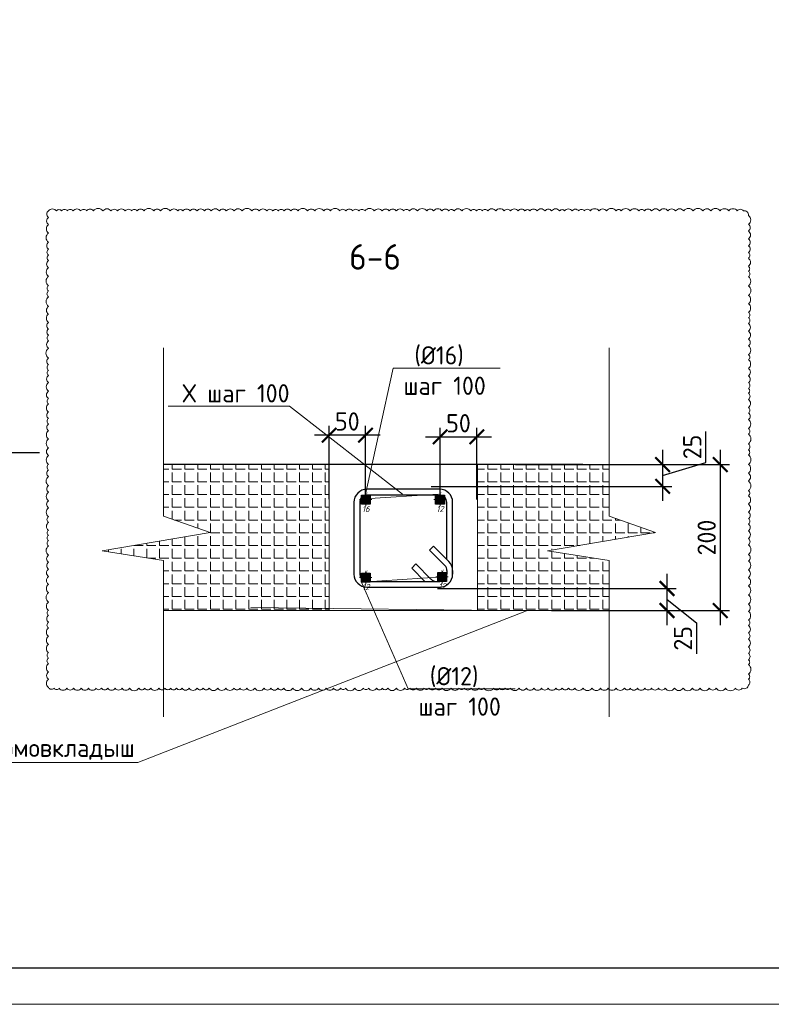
# Model space of a CAD drawing. Header units: millimetres. Extents: x -5898314 to 1055204, y -720802 to 1562611.
# Tile 271 of 362: x -45964 to -35666, y -62290 to -48796. Entities that reach past the tile are written whole.
import ezdxf
from ezdxf import colors
from ezdxf.entities.mleader import LeaderData, LeaderLine
from ezdxf.enums import TextEntityAlignment as Align
from ezdxf.math import Vec2, Vec3

# ---------------------------------------------------------------- set-up
doc = ezdxf.new("R2010")
doc.units = ezdxf.units.MM
for name, color, linetype, lineweight in [('03 Выноски 0.13', 72, 'Continuous', 13), ('907Сл Осевые', 1, 'Continuous', 0), ('_0.5', 94, 'Continuous', 50), ('подоснова', 151, 'Continuous', 5), ('поз.', 2, 'Continuous', 25), ('РАЗМЕРЫ', 1, 'Continuous', 9), ('Тонкая', 81, 'Continuous', 20), ('ТОНКИЕ', 7, 'Continuous', 9), ('Узлы', 7, 'Continuous', 0)]:
    doc.layers.add(name, color=color, linetype=linetype, lineweight=lineweight)
for name, color, linetype in [('801Арм Тонкие линии', 72, 'Continuous'), ('911Сл Штриховка', 50, 'Continuous'), ('ТОЛСТЫЕ_ОСНОВНЫЕ', 6, 'Continuous')]:
    doc.layers.add(name, color=color, linetype=linetype)
doc.layers.add('900Сл Non-Print', color=6, linetype='Continuous', plot=False)
doc.styles.add('GOST 2.304', font='CS_Gost2304.shx')
doc.styles.add('GOST-2.304_Type-B', font='GOST_Common.ttf')
doc.styles.add('Maestro', font='gost.shx', dxfattribs={"width": 0.8, "oblique": 15})
doc.dimstyles.new('СПДС', dxfattribs={"dimscale": 100, "dimtxt": 2.5, "dimasz": 2, "dimexe": 1.25, "dimexo": 0, "dimtad": 1, "dimdec": 0, "dimrnd": 5, "dimtxsty": 'GOST-2.304_Type-B', "dimblk": 'ARCHTICK', "dimcen": 2.5, "dimdle": 2, "dimclrd": 1, "dimclre": 1, "dimclrt": 1, "dimadec": 0, "dimazin": 2, "dimtfac": 0.75, "dimtdec": 0, "dimtmove": 1, "dimatfit": 3, "dimfxl": 1, "dimtfillclr": 256, "dimtolj": 1, "dimarcsym": 1})

# ---------------------------------------------------------------- blocks, each defined once
blk = doc.blocks.new('*U1581')
at = {"layer": 'ТОЛСТЫЕ_ОСНОВНЫЕ', "color": 6}
blk.add_lwpolyline([(20, 5), (886, 5), (886, 415), (20, 415)], close=True, dxfattribs=at)
at = {"layer": 'ТОНКИЕ'}
blk.add_lwpolyline([(0, 0), (891, 0), (891, 420), (0, 420)], close=True, dxfattribs=at)
blk = doc.blocks.new('основная сетка узел плиты')
at = {"layer": 'поз.', "linetype": 'Continuous', "elevation": 200}
blk.add_lwpolyline([(52344, -176314), (45774, -176314)], dxfattribs=at)
blk = doc.blocks.new('_None')
blk = doc.blocks.new('_ArchTick')
at = {"color": 0, "linetype": 'ByBlock', "const_width": 0.15}
blk.add_lwpolyline([(-0.5, -0.5), (0.5, 0.5)], dxfattribs=at)
blk = doc.blocks.new('*D1593')
at = {"layer": '907Сл Осевые', "color": 1, "lineweight": -2, "transparency": 16777216}
for p, q in [((-36562, -54864), (-36562, -54439)), ((-37155, -54693), (-37155, -55391)), ((-39172, -54893), (-37030, -54893)), ((-37155, -55042), (-36562, -54864)), ((-40328, -55191), (-37030, -55191))]:
    blk.add_line(p, q, dxfattribs=at)
at = {"layer": 'DEFPOINTS', "color": 0, "lineweight": 0, "transparency": 16777216}
for p in [(-39172, -54893), (-40328, -55191), (-37155, -55191)]:
    blk.add_point(p, dxfattribs=at)
at = {"layer": '907Сл Осевые', "color": 1, "lineweight": -2, "transparency": 16777216, "xscale": 200, "yscale": 200, "zscale": 200}
for p, rotation in [((-37155, -54893), 90), ((-37155, -55191), 270)]:
    blk.add_blockref('_ArchTick', p, dxfattribs=dict(at, rotation=rotation))
at = {"layer": '907Сл Осевые', "color": 1, "transparency": 16777216, "insert": (-36749, -54651), "char_height": 250, "attachment_point": 5, "rotation": 90, "style": 'GOST-2.304_Type-B'}
blk.add_mtext('\\A1;25', dxfattribs=at)
blk = doc.blocks.new('*D1597')
at = {"layer": '907Сл Осевые', "color": 1, "lineweight": -2, "transparency": 16777216}
for p, q in [((-36365, -54693), (-36365, -57093)), ((-37889, -54893), (-36240, -54893)), ((-38678, -56893), (-36240, -56893))]:
    blk.add_line(p, q, dxfattribs=at)
at = {"layer": 'DEFPOINTS', "color": 0, "lineweight": 0, "transparency": 16777216}
for p in [(-37889, -54893), (-38678, -56893), (-36365, -56893)]:
    blk.add_point(p, dxfattribs=at)
at = {"layer": '907Сл Осевые', "color": 1, "lineweight": -2, "transparency": 16777216, "xscale": 200, "yscale": 200, "zscale": 200}
for p, rotation in [((-36365, -54893), 90), ((-36365, -56893), 270)]:
    blk.add_blockref('_ArchTick', p, dxfattribs=dict(at, rotation=rotation))
at = {"layer": '907Сл Осевые', "color": 1, "transparency": 16777216, "insert": (-36552, -55893), "char_height": 250, "attachment_point": 5, "rotation": 90, "style": 'GOST-2.304_Type-B'}
blk.add_mtext('\\A1;200', dxfattribs=at)
blk = doc.blocks.new('*D1594')
at = {"layer": '907Сл Осевые', "color": 1, "lineweight": -2, "transparency": 16777216}
for p, q in [((-37095, -57093), (-37095, -56392)), ((-40239, -56592), (-36970, -56592)), ((-37095, -56743), (-36689, -57062)), ((-37889, -56893), (-36970, -56893)), ((-36689, -57062), (-36689, -57487))]:
    blk.add_line(p, q, dxfattribs=at)
at = {"layer": 'DEFPOINTS', "color": 0, "lineweight": 0, "transparency": 16777216}
for p in [(-40239, -56592), (-37095, -56592), (-37889, -56893)]:
    blk.add_point(p, dxfattribs=at)
at = {"layer": '907Сл Осевые', "color": 1, "lineweight": -2, "transparency": 16777216, "xscale": 200, "yscale": 200, "zscale": 200}
for p, rotation in [((-37095, -56592), 90), ((-37095, -56893), 270)]:
    blk.add_blockref('_ArchTick', p, dxfattribs=dict(at, rotation=rotation))
at = {"layer": '907Сл Осевые', "color": 1, "transparency": 16777216, "insert": (-36876, -57274), "char_height": 250, "attachment_point": 5, "rotation": 90, "style": 'GOST-2.304_Type-B'}
blk.add_mtext('\\A1;25', dxfattribs=at)
blk = doc.blocks.new('*U1591')
at = {"color": 0, "linetype": 'ByBlock', "lineweight": -2}
for p, q in [((111.1, 128), (10, 128)), ((-8, 110), (-8, 10)), ((-8, 105), (-8, 110)), ((0, 105), (0, 110)), ((111.1, 120), (10, 120)), ((43.3, 95.8), (22.1, 117.1)), ((30.5, 120), (48.9, 101.5)), ((121.1, 10), (121.1, 110)), ((129.1, 10), (129.1, 110)), ((2.9, 97.9), (24.1, 76.7)), ((48.9, 101.5), (43.3, 95.8)), ((18.5, 71), (-2.7, 92.3)), ((0, 89.5), (0, 10)), ((24.1, 76.7), (18.5, 71)), ((10, 0), (111.1, 0)), ((10, -8), (111.1, -8))]:
    blk.add_line(p, q, dxfattribs=at)
for centre, radius, start, end in [((10, 110), 18, 90, 180), ((111.1, 110), 18, 0, 90), ((10, 110), 10, 90, 180), ((15, 110), 10, 45, 90), ((111.1, 110), 10, 0, 90), ((10, 105), 18, 180, 225), ((10, 105), 10, 180, 225), ((10, 10), 18, 180, 270), ((10, 10), 10, 180, 270), ((111.1, 10), 10, 270, 0), ((111.1, 10), 18, 270, 0)]:
    blk.add_arc(centre, radius, start, end, dxfattribs=at)
at = {"style": 'GOST 2.304', "oblique": 15, "flags": 9}
for tag, p in [('ДИАМЕТР', (-52.8, -63)), ('КЛАСС', (-53, -68.7)), ('ПОЗИЦИЯ', (-52.3, -58)), ('ДЛИНА', (-52.5, -73.8)), ('МАССА', (-52.3, -78.3))]:
    blk.add_attdef(tag, p, '', height=2.5, dxfattribs=at)
blk = doc.blocks.new('*U1592')
at = {"layer": '911Сл Штриховка'}
h = blk.add_hatch(color=256, dxfattribs=at)
edge = h.paths.add_edge_path()
edge.add_arc((0, 0), 0.6, 0, 360)
at = {"layer": '801Арм Тонкие линии', "color": 0}
blk.add_circle((0, 0), 0.6, dxfattribs=at)
at = {"layer": '900Сл Non-Print'}
blk.add_lwpolyline([(-0.6, 0.6), (0.6, 0.6), (0.6, -0.6), (-0.6, -0.6)], close=True, dxfattribs=at)
at = {"layer": '907Сл Осевые'}
for points in [[(-0.85, 0), (0.85, 0)], [(0, 0.85), (0, -0.85)]]:
    blk.add_lwpolyline(points, dxfattribs=at)
at = {"layer": '900Сл Non-Print', "style": 'Maestro', "oblique": 15}
blk.add_attdef('ДИАМЕТР', text='', height=0.3, dxfattribs=at).set_placement((0, 0.6), align=Align.BOTTOM_CENTER)
blk.add_attdef('Примечание', text='', height=0.857, dxfattribs=at).set_placement((0, -0.85), align=Align.TOP_CENTER)
blk = doc.blocks.new('*U1588')
at = {"layer": '911Сл Штриховка'}
h = blk.add_hatch(color=256, dxfattribs=at)
edge = h.paths.add_edge_path()
edge.add_arc((0, 0), 0.6, 0, 360)
at = {"layer": '801Арм Тонкие линии', "color": 0}
blk.add_circle((0, 0), 0.6, dxfattribs=at)
at = {"layer": '900Сл Non-Print'}
blk.add_lwpolyline([(-0.6, 0.6), (0.6, 0.6), (0.6, -0.6), (-0.6, -0.6)], close=True, dxfattribs=at)
at = {"layer": '907Сл Осевые'}
for points in [[(-0.85, 0), (0.85, 0)], [(0, 0.85), (0, -0.85)]]:
    blk.add_lwpolyline(points, dxfattribs=at)
at = {"layer": '900Сл Non-Print', "style": 'Maestro', "oblique": 15}
blk.add_attdef('ДИАМЕТР', text='', height=0.3, dxfattribs=at).set_placement((0, 0.6), align=Align.BOTTOM_CENTER)
blk.add_attdef('Примечание', text='', height=0.857, dxfattribs=at).set_placement((0, -0.85), align=Align.TOP_CENTER)
blk = doc.blocks.new('*U1589')
at = {"layer": '911Сл Штриховка'}
h = blk.add_hatch(color=256, dxfattribs=at)
edge = h.paths.add_edge_path()
edge.add_arc((0, 0), 0.6, 0, 360)
at = {"layer": '801Арм Тонкие линии', "color": 0}
blk.add_circle((0, 0), 0.6, dxfattribs=at)
at = {"layer": '900Сл Non-Print'}
blk.add_lwpolyline([(-0.6, 0.6), (0.6, 0.6), (0.6, -0.6), (-0.6, -0.6)], close=True, dxfattribs=at)
at = {"layer": '907Сл Осевые'}
for points in [[(-0.85, 0), (0.85, 0)], [(0, 0.85), (0, -0.85)]]:
    blk.add_lwpolyline(points, dxfattribs=at)
at = {"layer": '900Сл Non-Print', "style": 'Maestro', "oblique": 15}
blk.add_attdef('ДИАМЕТР', text='', height=0.3, dxfattribs=at).set_placement((0, 0.6), align=Align.BOTTOM_CENTER)
blk.add_attdef('Примечание', text='', height=0.857, dxfattribs=at).set_placement((0, -0.85), align=Align.TOP_CENTER)
blk = doc.blocks.new('*U1590')
at = {"layer": '911Сл Штриховка'}
h = blk.add_hatch(color=256, dxfattribs=at)
edge = h.paths.add_edge_path()
edge.add_arc((0, 0), 0.6, 0, 360)
at = {"layer": '801Арм Тонкие линии', "color": 0}
blk.add_circle((0, 0), 0.6, dxfattribs=at)
at = {"layer": '900Сл Non-Print'}
blk.add_lwpolyline([(-0.6, 0.6), (0.6, 0.6), (0.6, -0.6), (-0.6, -0.6)], close=True, dxfattribs=at)
at = {"layer": '907Сл Осевые'}
for points in [[(-0.85, 0), (0.85, 0)], [(0, 0.85), (0, -0.85)]]:
    blk.add_lwpolyline(points, dxfattribs=at)
at = {"layer": '900Сл Non-Print', "style": 'Maestro', "oblique": 15}
blk.add_attdef('ДИАМЕТР', text='', height=0.3, dxfattribs=at).set_placement((0, 0.6), align=Align.BOTTOM_CENTER)
blk.add_attdef('Примечание', text='', height=0.857, dxfattribs=at).set_placement((0, -0.85), align=Align.TOP_CENTER)
blk = doc.blocks.new('*D1595')
at = {"layer": 'DEFPOINTS', "color": 0, "lineweight": 0, "transparency": 16777216}
for p in [(-39701, -54513), (-40203, -55372), (-39701, -55372)]:
    blk.add_point(p, dxfattribs=at)
at = {"layer": 'РАЗМЕРЫ', "color": 1, "lineweight": -2, "transparency": 16777216}
for p, q in [((-40403, -54513), (-39501, -54513)), ((-40203, -55372), (-40203, -54388)), ((-39701, -55372), (-39701, -54388))]:
    blk.add_line(p, q, dxfattribs=at)
at = {"layer": 'РАЗМЕРЫ', "color": 1, "lineweight": -2, "transparency": 16777216, "xscale": 200, "yscale": 200, "zscale": 200, "rotation": 180}
blk.add_blockref('_ArchTick', (-40203, -54513), dxfattribs=at)
at = {"layer": 'РАЗМЕРЫ', "color": 1, "lineweight": -2, "transparency": 16777216, "xscale": 200, "yscale": 200, "zscale": 200}
blk.add_blockref('_ArchTick', (-39701, -54513), dxfattribs=at)
at = {"layer": 'РАЗМЕРЫ', "color": 1, "lineweight": 0, "transparency": 16777216, "insert": (-39952, -54326), "char_height": 250, "attachment_point": 5, "style": 'GOST-2.304_Type-B'}
blk.add_mtext('\\A1;50', dxfattribs=at)
blk = doc.blocks.new('*D1596')
at = {"layer": 'DEFPOINTS', "color": 0, "lineweight": 0, "transparency": 16777216}
for p in [(-41724, -54489), (-41724, -55369), (-41226, -55369)]:
    blk.add_point(p, dxfattribs=at)
at = {"layer": 'РАЗМЕРЫ', "color": 1, "lineweight": -2, "transparency": 16777216}
for p, q in [((-41724, -55369), (-41724, -54364)), ((-41226, -55369), (-41226, -54364)), ((-41026, -54489), (-41924, -54489))]:
    blk.add_line(p, q, dxfattribs=at)
at = {"layer": 'РАЗМЕРЫ', "color": 1, "lineweight": -2, "transparency": 16777216, "xscale": 200, "yscale": 200, "zscale": 200, "rotation": 180}
blk.add_blockref('_ArchTick', (-41724, -54489), dxfattribs=at)
at = {"layer": 'РАЗМЕРЫ', "color": 1, "lineweight": -2, "transparency": 16777216, "xscale": 200, "yscale": 200, "zscale": 200}
blk.add_blockref('_ArchTick', (-41226, -54489), dxfattribs=at)
at = {"layer": 'РАЗМЕРЫ', "color": 1, "lineweight": 0, "transparency": 16777216, "insert": (-41475, -54302), "char_height": 250, "attachment_point": 5, "style": 'GOST-2.304_Type-B'}
blk.add_mtext('\\A1;50', dxfattribs=at)

msp = doc.modelspace()

# ---------------------------------------------------------------- hatches: boundary and pattern name
at = {"layer": 'РАЗМЕРЫ', "ltscale": 50, "transparency": 33554648}
h = msp.add_hatch(dxfattribs=at)
h.set_pattern_fill('ANGLE', color=1, scale=25)
h.set_pattern_definition([(0, (-387711.1, -52160.3), (0, 174.625), [127, -47.625]), (90, (-387711.1, -52160.3), (-174.625, 1e-14), [127, -47.625])])
h.paths.add_polyline_path([(-41725.46, -54893.1), (-43971.76, -54893.1), (-43994.27, -54893.1), (-43994.27, -55598.38), (-43355.7, -55824.39), (-44835.48, -56076.98), (-43994.27, -56208.45), (-43994.27, -56893.1), (-41725.46, -56893.1)])
at = {"layer": 'РАЗМЕРЫ', "transparency": 33554648}
h = msp.add_hatch(dxfattribs=at)
h.set_pattern_fill('ANGLE', color=1, scale=25)
h.set_pattern_definition([(0, (-387576.1, -52160.3), (0, 174.625), [127, -47.625]), (90, (-387576.1, -52160.3), (-174.625, 1e-14), [127, -47.625])])
h.paths.add_polyline_path([(-38730.6, -56076.98), (-37250.82, -55824.39), (-37889.39, -55598.38), (-37889.39, -54893.07), (-39693.69, -54893.1), (-39693.69, -56893.1), (-37889.39, -56893.1), (-37889.39, -56208.45)])

# ---------------------------------------------------------------- linework, layer by layer
at = {"layer": '907Сл Осевые', "color": 4}
msp.add_lwpolyline([(-43994.27, -58352.08), (-43994.27, -56208.45), (-44835.48, -56076.98), (-43355.7, -55824.39), (-43994.27, -55598.38), (-43994.27, -53292.8)], dxfattribs=at)
at = {"layer": '_0.5', "color": 240, "lineweight": 0, "true_color": 0xed1f24}
msp.add_lwpolyline([(-45569.02, -51416.59, 0.52056705), (-45569.02, -51505.43, 0.52056705), (-45569.02, -51605.47, 0.52056705), (-45569.02, -51719.57, 0.52056705), (-45569.02, -51846.43, 0.52056705), (-45569.02, -51942.82, 0.52056705), (-45569.02, -52022.69, 0.52056705), (-45569.02, -52096.22, 0.52056705), (-45569.02, -52195.56, 0.52056705), (-45569.02, -52312.98, 0.52056705), (-45569.02, -52442.07, 0.52056705), (-45569.02, -52514.45, 0.52056705), (-45569.02, -52594.05, 0.52056705), (-45569.02, -52724.7, 0.52056705), (-45569.02, -52831.88, 0.52056705), (-45569.02, -52943.85, 0.52056705), (-45569.02, -53034.73, 0.52056705), (-45569.02, -53119.76, 0.52056705), (-45569.02, -53197.71, 0.52056705), (-45569.02, -53299.9, 0.52056705), (-45569.02, -53433.03, 0.52056705), (-45569.02, -53524.56, 0.52056705), (-45569.02, -53600.58, 0.52056705), (-45569.02, -53670.57, 0.52056705), (-45569.02, -53770.08, 0.52056705), (-45569.02, -53885.46, 0.52056705), (-45569.02, -53990.41, 0.52056705), (-45569.02, -54064.04, 0.52056705), (-45569.02, -54172.6, 0.52056705), (-45569.02, -54260.41, 0.52056705), (-45569.02, -54337.44, 0.52056705), (-45569.02, -54428.95, 0.52056705), (-45569.02, -54541.55, 0.52056705), (-45569.02, -54664.17, 0.52056705), (-45569.02, -54769.49, 0.52056705), (-45569.02, -54890.58, 0.52056705), (-45569.02, -54966.59, 0.52056705), (-45569.02, -55056.22, 0.52056705), (-45569.02, -55181.15, 0.52056705), (-45569.02, -55271.1, 0.52056705), (-45569.02, -55388.27, 0.52056705), (-45569.02, -55485.36, 0.52056705), (-45569.02, -55606.19, 0.52056705), (-45569.02, -55687.1, 0.52056705), (-45569.02, -55795, 0.52056705), (-45569.02, -55863.5, 0.52056705), (-45569.02, -55935.75, 0.52056705), (-45569.02, -56009.34, 0.52056705), (-45569.02, -56133.36, 0.52056705), (-45569.02, -56232.63, 0.52056705), (-45569.02, -56323.78, 0.52056705), (-45569.02, -56427.98, 0.52056705), (-45569.02, -56535.42, 0.52056705), (-45569.02, -56647.39, 0.52056705), (-45569.02, -56778.9, 0.52056705), (-45569.02, -56891.39, 0.52056705), (-45569.02, -56958.42, 0.52056705), (-45569.02, -57053.91, 0.52056705), (-45569.02, -57133.99, 0.52056705), (-45569.02, -57245.24, 0.52056705), (-45569.02, -57357.14, 0.52056705), (-45569.02, -57470.76, 0.52056705), (-45569.02, -57543.04, 0.52056705), (-45569.02, -57623.41, 0.52056705), (-45569.02, -57734.14, 0.52056705), (-45569.02, -57836.02, 0.52056705), (-45569.02, -57946.24, 0.52056705), (-45493.82, -57958.67, 0.52056705), (-45422.69, -57958.67, 0.52056705), (-45318.24, -57958.67, 0.52056705), (-45224.79, -57958.67, 0.52056705), (-45119.89, -57958.67, 0.52056705), (-45020.5, -57958.67, 0.52056705), (-44917.01, -57958.67, 0.52056705), (-44844.38, -57958.67, 0.52056705), (-44755.78, -57958.67, 0.52056705), (-44654.96, -57958.67, 0.52056705), (-44562.13, -57958.67, 0.52056705), (-44458.6, -57958.67, 0.52056705), (-44332.29, -57958.67, 0.52056705), (-44250.89, -57958.67, 0.52056705), (-44169.37, -57958.67, 0.52056705), (-44057.97, -57958.67, 0.52056705), (-43972.75, -57958.67, 0.52056705), (-43895.12, -57958.67, 0.52056705), (-43815.87, -57958.67, 0.52056705), (-43739.57, -57958.67, 0.52056705), (-43641.96, -57958.67, 0.52056705), (-43533.58, -57958.67, 0.52056705), (-43451.18, -57958.67, 0.52056705), (-43367.84, -57958.67, 0.52056705), (-43249.04, -57958.67, 0.52056705), (-43139.84, -57958.67, 0.52056705), (-43026.94, -57958.67, 0.52056705), (-42945.82, -57958.67, 0.52056705), (-42852.62, -57958.67, 0.52056705), (-42743.18, -57958.67, 0.52056705), (-42614.72, -57958.67, 0.52056705), (-42522.13, -57958.67, 0.52056705), (-42425.2, -57958.67, 0.52056705), (-42345.96, -57958.67, 0.52056705), (-42222.81, -57958.67, 0.52056705), (-42101, -57958.67, 0.52056705), (-41975.16, -57958.67, 0.52056705), (-41868.13, -57958.67, 0.52056705), (-41764.57, -57958.67, 0.52056705), (-41664.26, -57958.67, 0.52056705), (-41566.32, -57958.67, 0.52056705), (-41498.77, -57958.67, 0.52056705), (-41372.72, -57958.67, 0.52056705), (-41255.6, -57958.67, 0.52056705), (-41183.76, -57958.67, 0.52056705), (-41075.85, -57958.67, 0.52056705), (-40995.36, -57958.67, 0.52056705), (-40919.5, -57958.67, 0.52056705), (-40802.46, -57958.67, 0.52056705), (-40690.7, -57958.67, 0.52056705), (-40618.16, -57958.67, 0.52056705), (-40528.64, -57958.67, 0.52056705), (-40423.97, -57958.67, 0.52056705), (-40355.04, -57958.67, 0.52056705), (-40265.08, -57958.67, 0.52056705), (-40175.16, -57958.67, 0.52056705), (-40054.5, -57958.67, 0.52056705), (-39943.81, -57958.67, 0.52056705), (-39872.2, -57958.67, 0.52056705), (-39776.54, -57958.67, 0.52056705), (-39672.94, -57958.67, 0.52056705), (-39601.62, -57958.67, 0.52056705), (-39470.35, -57958.67, 0.52056705), (-39388.03, -57958.67, 0.52056705), (-39312.08, -57958.67, 0.52056705), (-39242.65, -57958.67, 0.52056705), (-39120.87, -57958.67, 0.52056705), (-39022.35, -57958.67, 0.52056705), (-38918.4, -57958.67, 0.52056705), (-38815.21, -57958.67, 0.52056705), (-38723.88, -57958.67, 0.52056705), (-38618.76, -57958.67, 0.52056705), (-38530.25, -57958.67, 0.52056705), (-38444.2, -57958.67, 0.52056705), (-38359.87, -57958.67, 0.52056705), (-38245.35, -57958.67, 0.52056705), (-38123.07, -57958.67, 0.52056705), (-38005.9, -57958.67, 0.52056705), (-37900.59, -57958.67, 0.52056705), (-37793.42, -57958.67, 0.52056705), (-37678.28, -57958.67, 0.52056705), (-37598.31, -57958.67, 0.52056705), (-37500.18, -57958.67, 0.52056705), (-37397.82, -57958.67, 0.52056705), (-37307.76, -57958.67, 0.52056705), (-37211.6, -57958.67, 0.52056705), (-37119.21, -57958.67, 0.52056705), (-36992.08, -57958.67, 0.52056705), (-36873.81, -57958.67, 0.52056705), (-36745.11, -57958.67, 0.52056705), (-36642.34, -57958.67, 0.52056705), (-36515.53, -57958.67, 0.52056705), (-36419.95, -57958.67, 0.52056705), (-36292.25, -57958.67, 0.52056705), (-36159.25, -57958.67, 0.52056705), (-36064.54, -57958.67, 0.52056705), (-35979.84, -57914.6, 0.52056705), (-35979.84, -57835.05, 0.52056705), (-35979.84, -57764.9, 0.52056705), (-35979.84, -57634.09, 0.52056705), (-35979.84, -57566.59, 0.52056705), (-35979.84, -57480.2, 0.52056705), (-35979.84, -57392.29, 0.52056705), (-35979.84, -57285.22, 0.52056705), (-35979.84, -57201.59, 0.52056705), (-35979.84, -57098.59, 0.52056705), (-35979.84, -57021.01, 0.52056705), (-35979.84, -56905, 0.52056705), (-35979.84, -56804.81, 0.52056705), (-35979.84, -56679.94, 0.52056705), (-35979.84, -56554.39, 0.52056705), (-35979.84, -56441.05, 0.52056705), (-35979.84, -56335.6, 0.52056705), (-35979.84, -56214.47, 0.52056705), (-35979.84, -56125.12, 0.52056705), (-35979.84, -55993.67, 0.52056705), (-35979.84, -55906.4, 0.52056705), (-35979.84, -55800.09, 0.52056705), (-35979.84, -55709.08, 0.52056705), (-35979.84, -55634.75, 0.52056705), (-35979.84, -55544.58, 0.52056705), (-35979.84, -55433.62, 0.52056705), (-35979.84, -55320.43, 0.52056705), (-35979.84, -55249.56, 0.52056705), (-35979.84, -55119.38, 0.52056705), (-35979.84, -55007.38, 0.52056705), (-35979.84, -54890.65, 0.52056705), (-35979.84, -54760.14, 0.52056705), (-35979.84, -54690.3, 0.52056705), (-35979.84, -54607.47, 0.52056705), (-35979.84, -54475.64, 0.52056705), (-35979.84, -54397.61, 0.52056705), (-35979.84, -54275.76, 0.52056705), (-35979.84, -54185.2, 0.52056705), (-35979.84, -54110.37, 0.52056705), (-35979.84, -53998.8, 0.52056705), (-35979.84, -53915.1, 0.52056705), (-35979.84, -53847.9, 0.52056705), (-35979.84, -53771.78, 0.52056705), (-35979.84, -53677.87, 0.52056705), (-35979.84, -53572.66, 0.52056705), (-35979.84, -53457.18, 0.52056705), (-35979.84, -53386.03, 0.52056705), (-35979.84, -53264.9, 0.52056705), (-35979.84, -53173.91, 0.52056705), (-35979.84, -53064.35, 0.52056705), (-35979.84, -52957.72, 0.52056705), (-35979.84, -52878.9, 0.52056705), (-35979.84, -52805.37, 0.52056705), (-35979.84, -52687.7, 0.52056705), (-35979.84, -52573.48, 0.52056705), (-35979.84, -52443.81, 0.52056705), (-35979.84, -52318.51, 0.52056705), (-35979.84, -52244.55, 0.52056705), (-35979.84, -52174.5, 0.52056705), (-35979.84, -52064.93, 0.52056705), (-35979.84, -51985.98, 0.52056705), (-35979.84, -51892.93, 0.52056705), (-35979.84, -51800.31, 0.52056705), (-35979.84, -51691.12, 0.52056705), (-35979.84, -51600.41, 0.52056705), (-35979.84, -51479.09, 0.52056705), (-36048.12, -51416.59, 0.52056705), (-36133.03, -51416.59, 0.52056705), (-36249.12, -51416.59, 0.52056705), (-36367.51, -51416.59, 0.52056705), (-36494.87, -51416.59, 0.52056705), (-36604.34, -51416.59, 0.52056705), (-36737.24, -51416.59, 0.52056705), (-36866.72, -51416.59, 0.52056705), (-36977.43, -51416.59, 0.52056705), (-37083.45, -51416.59, 0.52056705), (-37197.47, -51416.59, 0.52056705), (-37306.34, -51416.59, 0.52056705), (-37405.5, -51416.59, 0.52056705), (-37481.59, -51416.59, 0.52056705), (-37600.11, -51416.59, 0.52056705), (-37721.73, -51416.59, 0.52056705), (-37792.57, -51416.59, 0.52056705), (-37924.49, -51416.59, 0.52056705), (-38027.63, -51416.59, 0.52056705), (-38144.95, -51416.59, 0.52056705), (-38229.11, -51416.59, 0.52056705), (-38305.81, -51416.59, 0.52056705), (-38395.51, -51416.59, 0.52056705), (-38498.44, -51416.59, 0.52056705), (-38566.09, -51416.59, 0.52056705), (-38676.13, -51416.59, 0.52056705), (-38766.57, -51416.59, 0.52056705), (-38875, -51416.59, 0.52056705), (-38972.95, -51416.59, 0.52056705), (-39041.94, -51416.59, 0.52056705), (-39135.31, -51416.59, 0.52056705), (-39241.05, -51416.59, 0.52056705), (-39325.76, -51416.59, 0.52056705), (-39440.71, -51416.59, 0.52056705), (-39550.47, -51416.59, 0.52056705), (-39625.11, -51416.59, 0.52056705), (-39706.31, -51416.59, 0.52056705), (-39783.33, -51416.59, 0.52056705), (-39902.44, -51416.59, 0.52056705), (-40011.92, -51416.59, 0.52056705), (-40084.42, -51416.59, 0.52056705), (-40179.91, -51416.59, 0.52056705), (-40293.68, -51416.59, 0.52056705), (-40387.34, -51416.59, 0.52056705), (-40514.39, -51416.59, 0.52056705), (-40623.54, -51416.59, 0.52056705), (-40702.1, -51416.59, 0.52056705), (-40804.55, -51416.59, 0.52056705), (-40901.11, -51416.59, 0.52056705), (-40998.05, -51416.59, 0.52056705), (-41105.57, -51416.59, 0.52056705), (-41233.3, -51416.59, 0.52056705), (-41316.71, -51416.59, 0.52056705), (-41401.07, -51416.59, 0.52056705), (-41494.21, -51416.59, 0.52056705), (-41579.42, -51416.59, 0.52056705), (-41706.78, -51416.59, 0.52056705), (-41798.28, -51416.59, 0.52056705), (-41921.94, -51416.59, 0.52056705), (-42019.76, -51416.59, 0.52056705), (-42150.13, -51416.59, 0.52056705), (-42250.35, -51416.59, 0.52056705), (-42340.54, -51416.59, 0.52056705), (-42422.83, -51416.59, 0.52056705), (-42494.63, -51416.59, 0.52056705), (-42578.34, -51416.59, 0.52056705), (-42684.46, -51416.59, 0.52056705), (-42783.97, -51416.59, 0.52056705), (-42916.42, -51416.59, 0.52056705), (-43025.64, -51416.59, 0.52056705), (-43132.98, -51416.59, 0.52056705), (-43228.53, -51416.59, 0.52056705), (-43341.61, -51416.59, 0.52056705), (-43432.53, -51416.59, 0.52056705), (-43534.53, -51416.59, 0.52056705), (-43628.43, -51416.59, 0.52056705), (-43727.79, -51416.59, 0.52056705), (-43797.78, -51416.59, 0.52056705), (-43903.14, -51416.59, 0.52056705), (-44035.74, -51416.59, 0.52056705), (-44127.9, -51416.59, 0.52056705), (-44260.08, -51416.59, 0.52056705), (-44355.2, -51416.59, 0.52056705), (-44428.66, -51416.59, 0.52056705), (-44516.96, -51416.59, 0.52056705), (-44623.99, -51416.59, 0.52056705), (-44713.16, -51416.59, 0.52056705), (-44823.35, -51416.59, 0.52056705), (-44954.32, -51416.59, 0.52056705), (-45046.25, -51416.59, 0.52056705), (-45127.61, -51416.59, 0.52056705), (-45230.55, -51416.59, 0.52056705), (-45311.87, -51416.59, 0.52056705), (-45390.49, -51416.59, 0.52056705), (-45461.12, -51416.59, 0.52056705)], format="xyb", close=True, dxfattribs=at)
at = {"layer": 'РАЗМЕРЫ', "lineweight": 30}
msp.add_line((-38249.69, -54893.1), (-43994.27, -54893.1), dxfattribs=at)
at = {"layer": 'РАЗМЕРЫ', "color": 4}
for p, q in [((-41590.46, -54893.1), (-43836.76, -54893.1)), ((-41725.46, -54893.1), (-41725.46, -56893.1)), ((-41731.48, -56893.1), (-43957.59, -56893.1))]:
    msp.add_line(p, q, dxfattribs=at)
at = {"layer": 'РАЗМЕРЫ'}
for p, q in [((-41356.48, -54893.1), (-38249.69, -54893.1)), ((-43994.27, -56893.1), (-38249.69, -56893.1))]:
    msp.add_line(p, q, dxfattribs=at)
at = {"layer": 'РАЗМЕРЫ', "color": 4}
msp.add_lwpolyline([(-37878.62, -54893.07), (-39693.69, -54893.1), (-39693.69, -56893.1), (-37889, -56893.1)], dxfattribs=at)
at = {"layer": 'Тонкая', "color": 30, "linetype": 'ByBlock', "ltscale": 75}
msp.add_lwpolyline([(-37889.39, -58352.08), (-37889.39, -56208.45), (-38730.6, -56076.98), (-37250.82, -55824.39), (-37889.39, -55598.38), (-37889.39, -53292.8)], dxfattribs=at)

# ---------------------------------------------------------------- block references
at = {"xscale": 100, "yscale": 100, "zscale": 100}
msp.add_blockref('*U1581', (-104886.91, -62289.53), dxfattribs=at)
at = {"lineweight": 30, "xscale": 9.8604, "yscale": 9.8604, "zscale": 9.8604, "rotation": 180}
msp.add_blockref('*U1591', (-40111.05, -55309.96), dxfattribs=at)
at = {"layer": '03 Выноски 0.13', "ltscale": 100, "xscale": 100, "yscale": 100, "zscale": 100}
for name, p, values in [('*U1592', (-41222.16, -55373.36), {'ДИАМЕТР': '12', 'Примечание': '16'}), ('*U1588', (-40205.24, -55373.36), {'ДИАМЕТР': '12', 'Примечание': '12'}), ('*U1589', (-41222.16, -56442.41), {'ДИАМЕТР': '12', 'Примечание': '12'}), ('*U1590', (-40176.5, -56433.1), {'ДИАМЕТР': '12', 'Примечание': '12'})]:
    msp.add_blockref(name, p, dxfattribs=at).add_auto_attribs(values)
at = {"layer": 'РАЗМЕРЫ', "lineweight": 35}
msp.add_blockref('основная сетка узел плиты', (-98034.28, 121584.19, -200.09), dxfattribs=at)

# ---------------------------------------------------------------- texts
at = {"layer": 'Узлы', "color": 80, "linetype": 'Continuous', "lineweight": 0, "style": 'GOST-2.304_Type-B'}
msp.add_text('6-6', height=350, dxfattribs=at).set_placement((-41450.76, -52221.59))

# ---------------------------------------------------------------- dimensions: what is measured, and where the dimension line sits
at = {"layer": '907Сл Осевые', "color": 4}
dim = msp.add_linear_dim(base=(-37155.39, -55190.73), p1=(-39171.85, -54893.1), p2=(-40327.92, -55190.73), angle=90, text='25', dimstyle='СПДС', override={"dimlfac": 0.1}, dxfattribs=at)
dim.commit()
dim.dimension.update_dxf_attribs({"geometry": '*D1593', "text_midpoint": (-36749.14, -54801.29)})
dim = msp.add_linear_dim(base=(-36364.54, -56893.1), p1=(-37889.39, -54893.1), p2=(-38677.58, -56893.1), angle=90, dimstyle='СПДС', override={"dimlfac": 0.1}, dxfattribs=at)
dim.commit()
dim.dimension.update_dxf_attribs({"geometry": '*D1597', "text_midpoint": (-36552.04, -55893.1)})
dim = msp.add_linear_dim(base=(-37094.84, -56592.01), p1=(-37889.39, -56893.1), p2=(-40239.13, -56592.01), angle=90, text='25', dimstyle='СПДС', override={"dimlfac": 0.1}, dxfattribs=at)
dim.commit()
dim.dimension.update_dxf_attribs({"geometry": '*D1594', "text_midpoint": (-36688.59, -57124.02), "dimtype": 160})
at = {"layer": 'РАЗМЕРЫ', "color": 1, "lineweight": 0}
for base, p1, p2, picture, middle in [((-41724.11, -54489.26), (-41226.21, -55368.9), (-41724.11, -55368.9), '*D1596', (-41475.16, -54301.76)), ((-39700.94, -54513.47), (-40203.2, -55371.73), (-39700.94, -55371.73), '*D1595', (-39952.07, -54325.97))]:
    dim = msp.add_linear_dim(base=base, p1=p1, p2=p2, dimstyle='СПДС', override={"dimlfac": 0.1}, dxfattribs=at)
    dim.commit()
    dim.dimension.update_dxf_attribs({"geometry": picture, "text_midpoint": middle})

# ---------------------------------------------------------------- leaders
at = {"layer": 'подоснова', "color": 2, "lineweight": 0, "ltscale": 0.3}
ml = msp.add_multileader_mtext('Standard', dxfattribs=at)
ml.set_content('(%%C16)\\P шаг 100 ', color=2, style='GOST-2.304_Type-B')
ml.set_leader_properties(color=256, linetype='ByLayer', lineweight=15)
ml.set_arrow_properties(name='NONE')
ml.build(insert=Vec2(0, 0))
ml.multileader.update_dxf_attribs({"text_left_attachment_type": 6, "text_right_attachment_type": 6, "dogleg_length": 0.1, "arrow_head_size": 18})
ctx = ml.context
ctx.base_point, ctx.char_height, ctx.arrow_head_size, ctx.landing_gap_size, ctx.plane_origin = Vec3(-40848.61, -53570.72), 250, 18, 20, Vec3(-44541.38, -48954.41)
ctx.left_attachment, ctx.right_attachment, ctx.text_align_type = 6, 6, 1
notes = []
notes.append((ctx, [(0, (1, 1, 0), (-40848.71, -53570.72), (1, 0), 0.1, [(1, [(-40230.36, -55296.79), (-41240.07, -55364.24)], 0, [])])]))
ctx.mtext.insert, ctx.mtext.alignment, ctx.mtext.flow_direction = Vec3(-40218.01, -53270.72), 2, 5
ml = msp.add_multileader_mtext('Standard', dxfattribs=at)
ml.set_content('Х шаг 100 ', color=2, style='GOST-2.304_Type-B')
ml.set_leader_properties(color=256, linetype='ByLayer', lineweight=15)
ml.set_arrow_properties(name='NONE')
ml.build(insert=Vec2(0, 0))
ml.multileader.update_dxf_attribs({"text_left_attachment_type": 6, "text_right_attachment_type": 6, "dogleg_length": 0.1, "arrow_head_size": 18})
ctx = ml.context
ctx.base_point, ctx.char_height, ctx.arrow_head_size, ctx.landing_gap_size, ctx.plane_origin = Vec3(-43729.95, -54090.6), 250, 18, 20, Vec3(-47422.71, -48954.41)
ctx.left_attachment, ctx.right_attachment, ctx.text_align_type = 6, 6, 1
notes.append((ctx, [(1, (1, 1, 0), (-42268.64, -54090.6), (-1, 0), 0.1, [(0, [(-40720.35, -55296.79)], 0, [])])]))
ctx.mtext.insert, ctx.mtext.alignment, ctx.mtext.flow_direction = Vec3(-42999.34, -53790.6), 2, 5
ml = msp.add_multileader_mtext('Standard', dxfattribs=at)
ml.set_content('(%%C12)\\P шаг 100 ', color=2, style='GOST-2.304_Type-B')
ml.set_leader_properties(color=256, linetype='ByLayer', lineweight=15)
ml.set_arrow_properties(name='NONE')
ml.build(insert=Vec2(0, 0))
ml.multileader.update_dxf_attribs({"text_left_attachment_type": 6, "text_right_attachment_type": 6, "dogleg_length": 0.1, "arrow_head_size": 18})
ctx = ml.context
ctx.base_point, ctx.char_height, ctx.arrow_head_size, ctx.landing_gap_size, ctx.plane_origin = Vec3(-40642.49, -57967.67), 250, 18, 20, Vec3(-44335.25, -53351.35)
ctx.left_attachment, ctx.right_attachment, ctx.text_align_type = 6, 6, 1
notes.append((ctx, [(0, (1, 1, 0), (-40642.59, -57967.67), (1, 0), 0.1, [(1, [(-40164.99, -56433.1), (-41282.16, -56502.41)], 0, [])])]))
ctx.mtext.insert, ctx.mtext.alignment, ctx.mtext.flow_direction = Vec3(-40011.88, -57667.67), 2, 5
ml = msp.add_multileader_mtext('Standard', dxfattribs=at)
ml.set_content('Термовкладыш ', color=2, style='GOST-2.304_Type-B')
ml.set_leader_properties(color=256, linetype='ByLayer', lineweight=15)
ml.set_arrow_properties(name='NONE')
ml.build(insert=Vec2(0, 0))
ml.multileader.update_dxf_attribs({"text_left_attachment_type": 6, "text_right_attachment_type": 6, "dogleg_length": 0.1, "arrow_head_size": 18})
ctx = ml.context
ctx.base_point, ctx.char_height, ctx.arrow_head_size, ctx.landing_gap_size, ctx.plane_origin = Vec3(-46584.47, -58974.46), 250, 18, 20, Vec3(-49498.45, -53838.27)
ctx.left_attachment, ctx.right_attachment, ctx.text_align_type = 6, 6, 1
notes.append((ctx, [(1, (1, 1, 0), (-44344.37, -58974.46), (-1, 0), 0.1, [(1, [(-42796.09, -56852.92), (-39019.02, -56896.35)], 0, [])])]))
ctx.mtext.insert, ctx.mtext.alignment, ctx.mtext.flow_direction = Vec3(-45464.47, -58649.46), 2, 5
for ctx, leaders in notes:
    for number, flags, end, landing, length, lines in leaders:
        leader = LeaderData()
        leader.index, (leader.has_last_leader_line, leader.has_dogleg_vector, leader.attachment_direction) = number, flags
        leader.last_leader_point, leader.dogleg_vector, leader.dogleg_length = Vec3(end), Vec3(landing), length
        for number, points, colour, breaks in lines:
            line = LeaderLine()
            line.index, line.vertices, line.color, line.breaks = number, Vec3.list(points), colors.encode_raw_color(colour), breaks
            leader.lines.append(line)
        ctx.leaders.append(leader)

doc.saveas('drawing.dxf')
